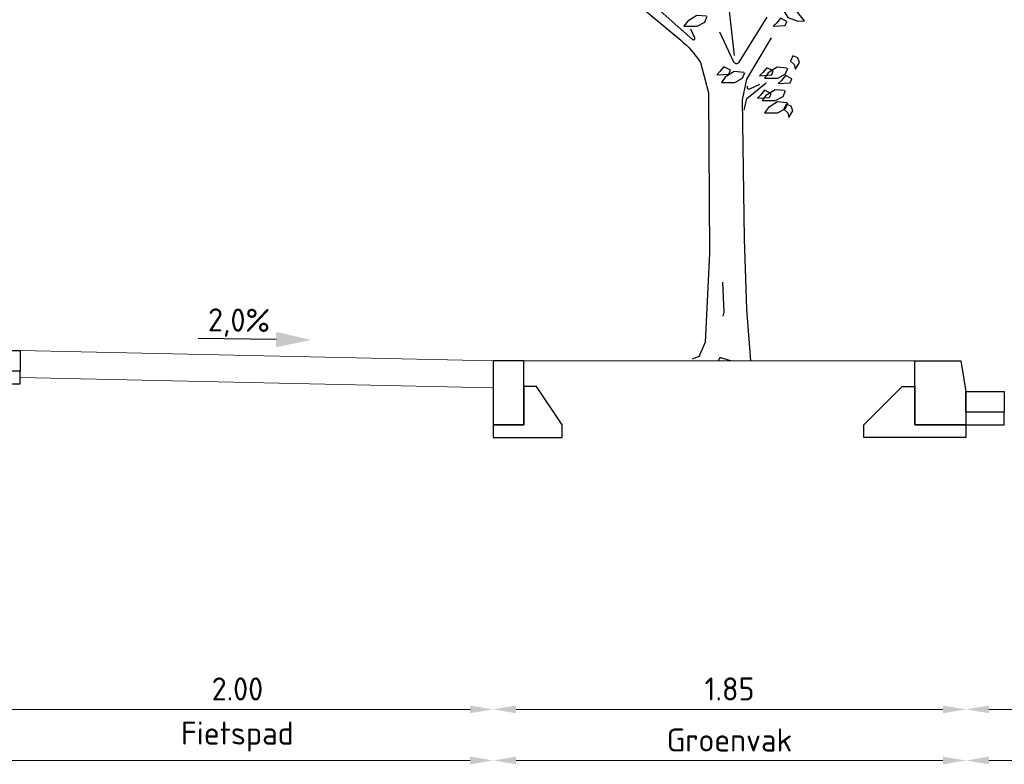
# Model space of a CAD drawing. Header units: metres. Extents: x 196651 to 397723, y 354703 to 710691.
# Tile 300 of 322: x 198846.64 to 198850.49, y 355817.12 to 355820.04. Entities that reach past the tile are written whole.
import ezdxf

# ---------------------------------------------------------------- set-up
doc = ezdxf.new("R2010")
doc.units = ezdxf.units.M
doc.header["$MEASUREMENT"] = 0
doc.layers.add('X-XX-AL-AANPIJLING-M', color=7, linetype='Continuous', lineweight=18)
doc.layers.add('X-XX-XX-DETAIL1-G', color=1, linetype='Continuous', lineweight=18)
for name, color, linetype in [('X-XX-NIEUW-DETAIL-S', 1, 'Continuous'), ('X-XX-NIEUW-DETAIL-T', 3, 'Continuous'), ('X-XX-NIEUW-DETAIL_GROEN-S', 7, 'Continuous')]:
    doc.layers.add(name, color=color, linetype=linetype)
doc.styles.add('NLCS-ISO', font='NLCS-ISO.ttf')
doc.styles.add('NLCS-ISO-T18', font='NLCS-ISO.ttf')
doc.dimstyles.new('Jens 1_50 - standaard', dxfattribs={"dimscale": 0.05, "dimtxt": 1.8, "dimasz": 1.8, "dimexe": 2, "dimexo": 2, "dimgap": 0.7, "dimtad": 1, "dimzin": 0, "dimdsep": 46, "dimtxsty": 'NLCS-ISO', "dimcen": 2.5, "dimdle": 2, "dimse1": 1, "dimse2": 1, "dimclrd": 256, "dimclre": 256, "dimclrt": 256, "dimadec": 1, "dimazin": 0, "dimtfac": 1, "dimtdec": 3, "dimtofl": 0, "dimtmove": 1, "dimatfit": 0, "dimfxl": 2, "dimfxlon": 1, "dimtfillclr": 254, "dimtolj": 1, "dimtzin": 0, "dimlwd": 18, "dimlwe": 18, "dimarcsym": 0})

# ---------------------------------------------------------------- blocks, each defined once
blk = doc.blocks.new('*U186')
blk.add_lwpolyline([(0.12, 0), (0, 0), (0, -0.25), (0.12, -0.25), (0.12, 0)], close=True)
at = {"flags": 128}
blk.add_lwpolyline([(0.12, -0.3), (0.27, -0.3), (0.27, -0.25), (0.17, -0.1), (0.12, -0.1), (0.12, -0.25), (0, -0.25), (0, -0.3)], close=True, dxfattribs=at)
blk = doc.blocks.new('*U271')
blk.add_hatch(color=5).paths.add_polyline_path([(0.1512, 0.0322), (0.1524, 0.0922), (0.2894, 0.0595)])
at = {"color": 5, "flags": 128}
blk.add_lwpolyline([(0.1518, 0.0622), (-0.1534, 0.0683)], dxfattribs=at)
at = {"insert": (0.0083, 0.1844), "char_height": 0.09, "width": 1.310814, "attachment_point": 2, "rotation": 358.8542, "style": 'NLCS-ISO-T18'}
blk.add_mtext('2,0%', dxfattribs=at)
blk = doc.blocks.new('*U272')
for points in [[(0.2, 0.12), (0.02, 0.12), (0, 0), (0, -0.13), (0.2, -0.13), (0.2, 0.12)], [(0.2, -0.18), (0.4, -0.18), (0.4, -0.13), (0.25, 0.02), (0.2, 0.02), (0.2, -0.13), (0, -0.13), (0, -0.18)]]:
    blk.add_lwpolyline(points, close=True)
blk = doc.blocks.new('*D1639')
at = {"layer": 'Defpoints', "color": 0, "transparency": 16777216}
for p in [(198846.4871, 355818.7406), (198848.4871, 355818.7006), (198848.4871, 355817.3373)]:
    blk.add_point(p, dxfattribs=at)
at = {"layer": 'X-XX-AL-AANPIJLING-M', "linetype": 'Continuous', "lineweight": 18, "transparency": 16777216}
blk.add_line((198846.5771, 355817.3373), (198848.3971, 355817.3373), dxfattribs=at)
at = {"layer": 'X-XX-AL-AANPIJLING-M', "transparency": 16777216}
for points in [[(198846.5771, 355817.3523), (198846.5771, 355817.3223), (198846.4871, 355817.3373)], [(198848.3971, 355817.3523), (198848.3971, 355817.3223), (198848.4871, 355817.3373)]]:
    blk.add_solid(points, dxfattribs=at)
at = {"layer": 'X-XX-AL-AANPIJLING-M', "transparency": 16777216, "insert": (198847.4871, 355817.4173), "char_height": 0.09, "attachment_point": 5, "style": 'NLCS-ISO'}
blk.add_mtext('\\A1;2.00', dxfattribs=at)
blk = doc.blocks.new('*D1641')
at = {"layer": 'Defpoints', "color": 0, "transparency": 16777216}
for p in [(198848.4871, 355818.7006), (198846.4871, 355818.5306), (198848.4871, 355817.1375)]:
    blk.add_point(p, dxfattribs=at)
at = {"layer": 'X-XX-AL-AANPIJLING-M', "linetype": 'Continuous', "lineweight": 18, "transparency": 16777216}
blk.add_line((198846.5771, 355817.1375), (198848.3971, 355817.1375), dxfattribs=at)
at = {"layer": 'X-XX-AL-AANPIJLING-M', "transparency": 16777216}
for points in [[(198846.5771, 355817.1525), (198846.5771, 355817.1225), (198846.4871, 355817.1375)], [(198848.3971, 355817.1525), (198848.3971, 355817.1225), (198848.4871, 355817.1375)]]:
    blk.add_solid(points, dxfattribs=at)
at = {"layer": 'X-XX-AL-AANPIJLING-M', "transparency": 16777216, "insert": (198847.4871, 355817.231), "char_height": 0.09, "attachment_point": 5, "style": 'NLCS-ISO'}
blk.add_mtext('\\A1;Fietspad', dxfattribs=at)
blk = doc.blocks.new('*D1629')
at = {"layer": 'Defpoints', "color": 0, "transparency": 16777216}
for p in [(198848.4871, 355818.7006), (198850.3371, 355818.5806), (198850.3371, 355817.3373)]:
    blk.add_point(p, dxfattribs=at)
at = {"layer": 'X-XX-AL-AANPIJLING-M', "linetype": 'Continuous', "lineweight": 18, "transparency": 16777216}
blk.add_line((198848.5771, 355817.3373), (198850.2471, 355817.3373), dxfattribs=at)
at = {"layer": 'X-XX-AL-AANPIJLING-M', "transparency": 16777216}
for points in [[(198848.5771, 355817.3523), (198848.5771, 355817.3223), (198848.4871, 355817.3373)], [(198850.2471, 355817.3523), (198850.2471, 355817.3223), (198850.3371, 355817.3373)]]:
    blk.add_solid(points, dxfattribs=at)
at = {"layer": 'X-XX-AL-AANPIJLING-M', "transparency": 16777216, "insert": (198849.4121, 355817.4173), "char_height": 0.09, "attachment_point": 5, "style": 'NLCS-ISO'}
blk.add_mtext('\\A1;1.85', dxfattribs=at)
blk = doc.blocks.new('*D1630')
at = {"layer": 'Defpoints', "color": 0, "transparency": 16777216}
for p in [(198848.4871, 355818.5008), (198850.3371, 355818.3808), (198850.3371, 355817.1375)]:
    blk.add_point(p, dxfattribs=at)
at = {"layer": 'X-XX-AL-AANPIJLING-M', "linetype": 'Continuous', "lineweight": 18, "transparency": 16777216}
blk.add_line((198848.5771, 355817.1375), (198850.2471, 355817.1375), dxfattribs=at)
at = {"layer": 'X-XX-AL-AANPIJLING-M', "transparency": 16777216}
for points in [[(198848.5771, 355817.1525), (198848.5771, 355817.1225), (198848.4871, 355817.1375)], [(198850.2471, 355817.1525), (198850.2471, 355817.1225), (198850.3371, 355817.1375)]]:
    blk.add_solid(points, dxfattribs=at)
at = {"layer": 'X-XX-AL-AANPIJLING-M', "transparency": 16777216, "insert": (198849.4121, 355817.2175), "char_height": 0.09, "attachment_point": 5, "style": 'NLCS-ISO'}
blk.add_mtext('\\A1;Groenvak', dxfattribs=at)
blk = doc.blocks.new('*D1631')
at = {"layer": 'Defpoints', "color": 0, "transparency": 16777216}
for p in [(198850.3371, 355818.5806), (198853.3371, 355818.4003), (198853.3371, 355817.1375)]:
    blk.add_point(p, dxfattribs=at)
at = {"layer": 'X-XX-AL-AANPIJLING-M', "linetype": 'Continuous', "lineweight": 18, "transparency": 16777216}
blk.add_line((198850.4271, 355817.1375), (198853.2471, 355817.1375), dxfattribs=at)
at = {"layer": 'X-XX-AL-AANPIJLING-M', "transparency": 16777216}
for points in [[(198850.4271, 355817.1525), (198850.4271, 355817.1225), (198850.3371, 355817.1375)], [(198853.2471, 355817.1525), (198853.2471, 355817.1225), (198853.3371, 355817.1375)]]:
    blk.add_solid(points, dxfattribs=at)
at = {"layer": 'X-XX-AL-AANPIJLING-M', "transparency": 16777216, "insert": (198851.8371, 355817.2175), "char_height": 0.09, "attachment_point": 5, "style": 'NLCS-ISO'}
blk.add_mtext('\\A1;3.00', dxfattribs=at)
blk = doc.blocks.new('*D1633')
at = {"layer": 'Defpoints', "color": 0, "transparency": 16777216}
for p in [(198853.3371, 355818.4408), (198850.3371, 355818.3808), (198853.3371, 355817.3373)]:
    blk.add_point(p, dxfattribs=at)
at = {"layer": 'X-XX-AL-AANPIJLING-M', "linetype": 'Continuous', "lineweight": 18, "transparency": 16777216}
blk.add_line((198850.4271, 355817.3373), (198853.2471, 355817.3373), dxfattribs=at)
at = {"layer": 'X-XX-AL-AANPIJLING-M', "transparency": 16777216}
for points in [[(198850.4271, 355817.3523), (198850.4271, 355817.3223), (198850.3371, 355817.3373)], [(198853.2471, 355817.3523), (198853.2471, 355817.3223), (198853.3371, 355817.3373)]]:
    blk.add_solid(points, dxfattribs=at)
at = {"layer": 'X-XX-AL-AANPIJLING-M', "transparency": 16777216, "insert": (198851.8371, 355817.4308), "char_height": 0.09, "attachment_point": 5, "style": 'NLCS-ISO'}
blk.add_mtext('\\A1;Rijbaan', dxfattribs=at)
blk = doc.blocks.new('JENS-DEATIL-NIEUW AAN TE PLANTEN BOOM')
at = {"color": 37}
blk.add_line((-0.1268, 0.03), (-0.1758, 0.011), dxfattribs=at)
for points in [[(-0.5358, 2.328), (-0.2508, 2.09, -0.074112), (-0.1218, 1.945), (-0.0698, 1.748), (-0.0648, 0.703), (-0.0928, 0.122), (-0.1338, 0.027)], [(-0.4618, 2.349), (-0.1753, 2.0947, 0.80663), (-0.1596, 2.1062), (-0.1848, 2.163)], [(0.0012, 2.146), (0.0936, 1.9501, 0.593059), (0.1286, 1.948), (0.3122, 2.241)], [(0.2622, 1.802), (0.1974, 1.7717, -0.549165), (0.1832, 1.7807), (0.1832, 1.792)], [(0.0762, 0), (0.0111, 0.0202, 0.393382), (-0.0012, 0.0143), (-0.0068, 0)]]:
    blk.add_lwpolyline(points, format="xyb", dxfattribs=at)
for points in [[(0.0592, 2.32), (0.0972, 1.99)], [(0.3392, 2.106), (0.1772, 1.836), (0.1502, 1.701), (0.1632, 0.796), (0.1772, 0.338), (0.2042, 0)], [(0.1632, 1.635), (0.1802, 1.71), (0.3062, 1.812)], [(0.0202, 0.514), (0.0302, 0.318), (0.0232, 0.292)]]:
    blk.add_lwpolyline(points, dxfattribs=at)
at = {"color": 104}
for points in [[(-0.0843, 2.2463), (-0.1464, 2.2525), (-0.2053, 2.2152), (-0.2302, 2.1811), (-0.1433, 2.1811), (-0.0936, 2.209), (-0.0781, 2.2463)], [(0.4136, 2.2916), (0.4467, 2.2387), (0.5123, 2.215), (0.5545, 2.2163), (0.5012, 2.2849), (0.4487, 2.307), (0.4097, 2.2965)], [(0.1598, 1.8796), (0.0977, 1.8858), (0.0388, 1.8486), (0.0139, 1.8144), (0.1008, 1.8144), (0.1505, 1.8423), (0.166, 1.8796)], [(0.4402, 1.9087), (0.3781, 1.9149), (0.3191, 1.8777), (0.2943, 1.8436), (0.3812, 1.8436), (0.4308, 1.8715), (0.4464, 1.9087)], [(0.4255, 1.7618), (0.3635, 1.768), (0.3045, 1.7308), (0.2797, 1.6966), (0.3666, 1.6966), (0.4162, 1.7246), (0.4317, 1.7618)], [(0.4417, 1.6825), (0.3796, 1.6887), (0.3206, 1.6515), (0.2958, 1.6174), (0.3827, 1.6174), (0.4324, 1.6453), (0.4479, 1.6825)]]:
    blk.add_lwpolyline(points, dxfattribs=at)
for points in [[(0.4404, 2.2132), (0.3988, 2.2343), (0.3728, 2.2027), (0.3517, 2.1816), (0.4305, 2.1871)], [(0.4792, 1.989), (0.4632, 1.955), (0.4892, 1.932), (0.4972, 1.901), (0.5232, 1.945), (0.5122, 1.976)], [(0.0722, 1.8963), (0.0307, 1.9174), (0.0046, 1.8857), (-0.0165, 1.8646), (0.0623, 1.8702)], [(0.3519, 1.8902), (0.3103, 1.9113), (0.2843, 1.8797), (0.2632, 1.8586), (0.342, 1.8642)], [(0.4724, 1.8392), (0.4308, 1.8603), (0.4048, 1.8287), (0.3837, 1.8076), (0.4625, 1.8131)], [(0.3373, 1.7433), (0.2957, 1.7644), (0.2696, 1.7328), (0.2485, 1.7117), (0.3274, 1.7173)], [(0.4362, 1.674), (0.4202, 1.64), (0.4462, 1.617), (0.4542, 1.586), (0.4802, 1.63), (0.4692, 1.661)]]:
    blk.add_lwpolyline(points, close=True, dxfattribs=at)
blk = doc.blocks.new('JENS-DETAIL-GOOTTEGEL')
for points in [[(0, 0), (0.15, 0), (0.15, -0.08), (0, -0.08)], [(0, -0.08), (0, -0.13), (0.15, -0.13), (0.15, -0.08)]]:
    blk.add_lwpolyline(points, close=True)

msp = doc.modelspace()

# ---------------------------------------------------------------- linework, layer by layer
at = {"layer": 'X-XX-XX-DETAIL1-G', "flags": 128}
for points in [[(198848.4871, 355818.7006), (198846.6371, 355818.7406)], [(198848.6071, 355818.7006), (198850.1371, 355818.7006)], [(198848.4848, 355818.5956), (198846.6371, 355818.6356)]]:
    msp.add_lwpolyline(points, dxfattribs=at)

# ---------------------------------------------------------------- block references
at = {"layer": 'X-XX-NIEUW-DETAIL-S'}
for name, p in [('JENS-DETAIL-GOOTTEGEL', (198846.4871, 355818.7406)), ('*U186', (198848.4871, 355818.7006)), ('JENS-DETAIL-GOOTTEGEL', (198850.3371, 355818.5806))]:
    msp.add_blockref(name, p, dxfattribs=at)
at = {"layer": 'X-XX-NIEUW-DETAIL-S', "xscale": -1}
msp.add_blockref('*U272', (198850.3371, 355818.5806), dxfattribs=at)
at = {"layer": 'X-XX-NIEUW-DETAIL-T', "rotation": 0.477254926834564}
msp.add_blockref('*U271', (198847.4871, 355818.7206), dxfattribs=at)
at = {"layer": 'X-XX-NIEUW-DETAIL_GROEN-S', "xscale": 0.6, "yscale": 0.6, "zscale": 0.6}
msp.add_blockref('JENS-DEATIL-NIEUW AAN TE PLANTEN BOOM', (198849.3721, 355818.7006), dxfattribs=at)

# ---------------------------------------------------------------- dimensions: what is measured, and where the dimension line sits
at = {"layer": 'X-XX-AL-AANPIJLING-M'}
for base, p1, p2, picture, middle in [((198848.4871, 355817.3373), (198846.4871, 355818.7406), (198848.4871, 355818.7006), '*D1639', (198847.4871, 355817.4173)), ((198850.3371, 355817.3373), (198848.4871, 355818.7006), (198850.3371, 355818.5806), '*D1629', (198849.4121, 355817.4173)), ((198853.3371, 355817.1375), (198850.3371, 355818.5806), (198853.3371, 355818.4003), '*D1631', (198851.8371, 355817.2175))]:
    dim = msp.add_linear_dim(base=base, p1=p1, p2=p2, dimstyle='Jens 1_50 - standaard', dxfattribs=at)
    dim.commit()
    dim.dimension.update_dxf_attribs({"geometry": picture, "text_midpoint": middle})
for base, p1, p2, text, picture, middle in [((198848.4871, 355817.1375), (198846.4871, 355818.5306), (198848.4871, 355818.7006), 'Fietspad', '*D1641', (198847.4871, 355817.231)), ((198850.3371, 355817.1375), (198848.4871, 355818.5008), (198850.3371, 355818.3808), 'Groenvak', '*D1630', (198849.4121, 355817.2175))]:
    dim = msp.add_linear_dim(base=base, p1=p1, p2=p2, text=text, dimstyle='Jens 1_50 - standaard', dxfattribs=at)
    dim.commit()
    dim.dimension.update_dxf_attribs({"geometry": picture, "text_midpoint": middle})
dim = msp.add_linear_dim(base=(198853.3371, 355817.3373), p1=(198850.3371, 355818.3808), p2=(198853.3371, 355818.4408), text='Rijbaan', dimstyle='Jens 1_50 - standaard', dxfattribs=at)
dim.commit()
dim.dimension.update_dxf_attribs({"geometry": '*D1633', "text_midpoint": (198851.8371, 355817.3373), "dimtype": 128})

doc.saveas('drawing.dxf')
